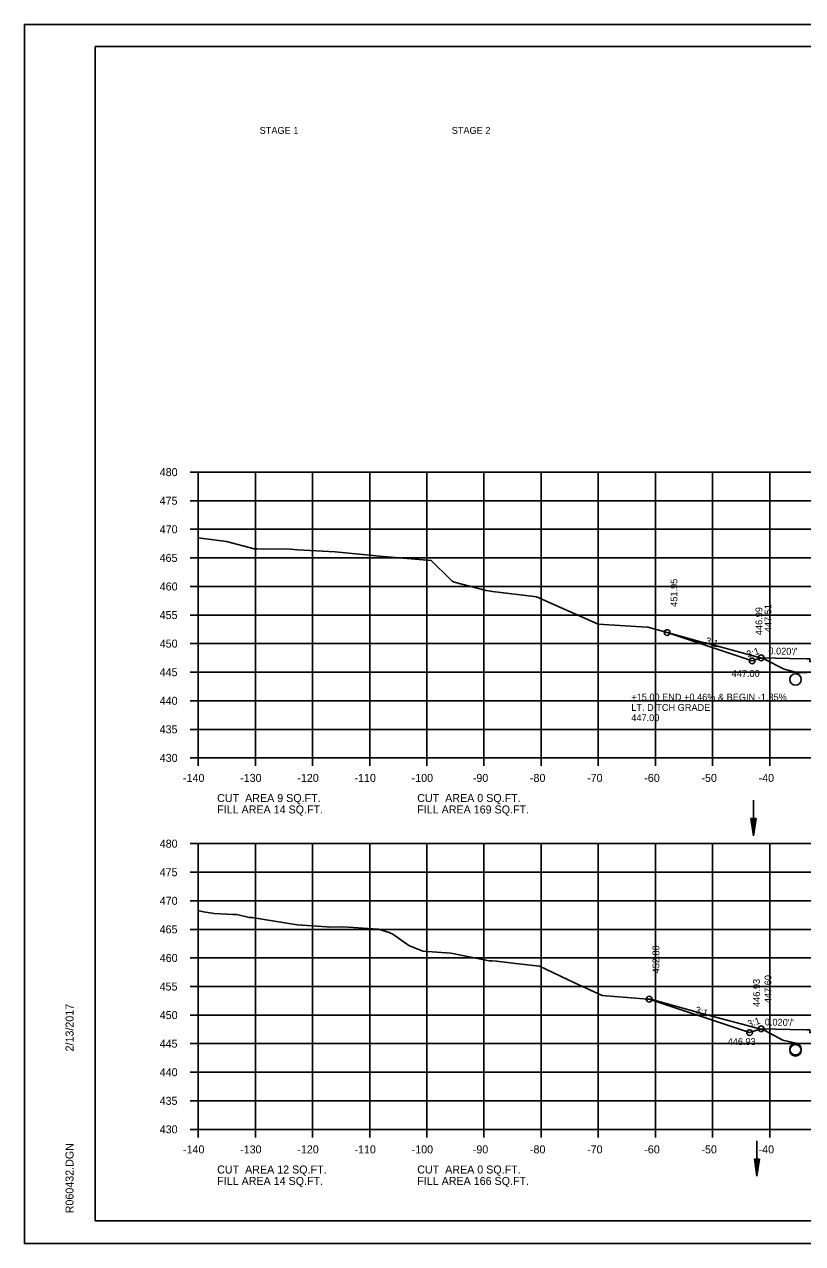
# Model space of a CAD drawing. Extents: x 1538688 to 1540766, y 656250 to 671912.
# Drawn here: x 1538687.8 to 1538823.9, y 667431.5 to 667644.8 of the extents above; entities that cross this region are included whole.
import ezdxf

# ---------------------------------------------------------------- set-up
doc = ezdxf.new("R2010")
doc.units = 0
for name, color, linetype in [('15', 7, 'Continuous'), ('18', 7, 'Continuous'), ('20', 7, 'Continuous'), ('22', 7, 'Continuous'), ('26', 7, 'Continuous'), ('39', 7, 'Continuous'), ('40', 7, 'Continuous'), ('41', 7, 'Continuous'), ('42', 7, 'Continuous'), ('7', 7, 'Continuous'), ('Borings', 7, 'Continuous'), ('Default', 7, 'Continuous'), ('Horizontal Alignment', 7, 'Continuous'), ('RipRap', 7, 'Continuous')]:
    doc.layers.add(name, color=color, linetype=linetype)

msp = doc.modelspace()

# ---------------------------------------------------------------- linework, layer by layer
at = {"layer": '15'}
for p, q in [((1538814.89, 667505.85), (1538815.34, 667502.85)), ((1538815.79, 667505.85), (1538814.89, 667505.85)), ((1538814.97, 667505.85), (1538815.34, 667503.35)), ((1538815.04, 667505.85), (1538815.34, 667503.87)), ((1538815.12, 667505.85), (1538815.34, 667504.37)), ((1538815.2, 667505.85), (1538815.34, 667504.88)), ((1538815.27, 667505.85), (1538815.34, 667505.38)), ((1538815.79, 667505.85), (1538815.34, 667502.85)), ((1538815.49, 667505.85), (1538815.34, 667504.88)), ((1538815.64, 667505.85), (1538815.34, 667503.87)), ((1538815.72, 667505.85), (1538815.34, 667503.35)), ((1538815.57, 667505.85), (1538815.34, 667504.37)), ((1538815.41, 667505.85), (1538815.34, 667505.38)), ((1538815.48, 667446.27), (1538815.93, 667443.27)), ((1538815.48, 667446.27), (1538816.38, 667446.27)), ((1538815.55, 667446.27), (1538815.93, 667443.77)), ((1538815.63, 667446.27), (1538815.93, 667444.29)), ((1538815.7, 667446.27), (1538815.93, 667444.79)), ((1538815.78, 667446.27), (1538815.93, 667445.3)), ((1538815.86, 667446.27), (1538815.93, 667445.8)), ((1538816.38, 667446.27), (1538815.93, 667443.27)), ((1538816.08, 667446.27), (1538815.93, 667445.3)), ((1538816.23, 667446.27), (1538815.93, 667444.29)), ((1538816.3, 667446.27), (1538815.93, 667443.77)), ((1538816.15, 667446.27), (1538815.93, 667444.79)), ((1538816, 667446.27), (1538815.93, 667445.8))]:
    msp.add_line(p, q, dxfattribs=at)
at = {"layer": '18'}
for points in [[(1538718.18, 667554.98), (1538723.11, 667554.31), (1538727.98, 667553.04), (1538728.57, 667553.07), (1538734.34, 667553.01), (1538735.58, 667552.85), (1538742.13, 667552.53), (1538750.54, 667551.69), (1538758.92, 667551.03), (1538762.24, 667547.71), (1538762.6, 667547.38), (1538762.98, 667547.2), (1538768.55, 667545.75), (1538769.32, 667545.63), (1538769.68, 667545.59), (1538776.97, 667544.71), (1538777.31, 667544.67), (1538777.36, 667544.66), (1538788.16, 667539.88), (1538795.72, 667539.37), (1538796.82, 667539.33), (1538802.57, 667537.76), (1538806.31, 667536.74), (1538806.62, 667536.67), (1538806.92, 667536.57), (1538810.77, 667535.54), (1538816.94, 667533.88), (1538817.25, 667533.71), (1538820.68, 667531.98), (1538822.93, 667531.4), (1538823.31, 667531.31), (1538823.46, 667531.32), (1538824.65, 667531.38)], [(1538718.18, 667489.77), (1538719.12, 667489.52), (1538721, 667489.23), (1538724.24, 667489.09), (1538724.94, 667489.06), (1538727.07, 667488.54), (1538727.58, 667488.54), (1538735.5, 667487.24), (1538739.82, 667486.99), (1538740.62, 667486.92), (1538741.15, 667486.83), (1538743.53, 667486.91), (1538749.64, 667486.51), (1538751.6, 667485.94), (1538752.25, 667485.6), (1538755.03, 667483.62), (1538757.48, 667482.67), (1538762.35, 667482.29), (1538769.06, 667480.97), (1538769.54, 667480.96), (1538770.34, 667480.89), (1538773.68, 667480.49), (1538777.88, 667480.01), (1538783.99, 667477.09), (1538788.83, 667474.91), (1538796.84, 667474.26), (1538797.22, 667474.25), (1538797.53, 667474.16), (1538806.53, 667471.67), (1538816.83, 667468.92), (1538817.1, 667468.85), (1538817.29, 667468.75), (1538820.47, 667467.07), (1538823.3, 667466.43), (1538823.31, 667466.43), (1538823.32, 667466.43), (1538824.59, 667466.51)]]:
    msp.add_lwpolyline(points, dxfattribs=at)
at = {"layer": '20'}
for points in [[(1538800.21, 667538.4), (1538815.08, 667533.44), (1538816.67, 667533.97), (1538821.67, 667533.87), (1538824.67, 667533.81), (1538825.17, 667533.81), (1538825.18, 667533.31), (1538826.18, 667533.33), (1538858.18, 667533.97), (1538890.18, 667533.33), (1538891.18, 667533.31), (1538891.19, 667533.81), (1538891.69, 667533.81), (1538894.69, 667533.87), (1538899.69, 667533.97), (1538911.67, 667529.98)], [(1538797.06, 667474.25), (1538814.65, 667468.39), (1538816.67, 667469.06), (1538821.67, 667468.96), (1538824.67, 667468.9), (1538825.17, 667468.9), (1538825.18, 667468.4), (1538826.18, 667468.42), (1538858.18, 667469.06), (1538890.18, 667468.42), (1538891.18, 667468.4), (1538891.19, 667468.9), (1538891.69, 667468.9), (1538894.69, 667468.96), (1538899.69, 667469.06), (1538911.67, 667465.06)]]:
    msp.add_lwpolyline(points, dxfattribs=at)
at = {"layer": '22'}
for p, q in [((1538718.18, 667566.46), (1538998.18, 667566.46)), ((1538718.18, 667516.46), (1538718.18, 667566.46)), ((1538718.18, 667566.46), (1538998.18, 667566.46)), ((1538718.18, 667516.46), (1538718.18, 667566.46)), ((1538728.18, 667516.46), (1538728.18, 667566.46)), ((1538728.18, 667516.46), (1538728.18, 667566.46)), ((1538738.18, 667516.46), (1538738.18, 667566.46)), ((1538738.18, 667516.46), (1538738.18, 667566.46)), ((1538748.18, 667516.46), (1538748.18, 667566.46)), ((1538748.18, 667516.46), (1538748.18, 667566.46)), ((1538758.18, 667516.46), (1538758.18, 667566.46)), ((1538758.18, 667516.46), (1538758.18, 667566.46)), ((1538768.18, 667516.46), (1538768.18, 667566.46)), ((1538768.18, 667516.46), (1538768.18, 667566.46)), ((1538778.18, 667516.46), (1538778.18, 667566.46)), ((1538778.18, 667516.46), (1538778.18, 667566.46)), ((1538788.18, 667516.46), (1538788.18, 667566.46)), ((1538788.18, 667516.46), (1538788.18, 667566.46)), ((1538798.18, 667516.46), (1538798.18, 667566.46)), ((1538798.18, 667516.46), (1538798.18, 667566.46)), ((1538808.18, 667516.46), (1538808.18, 667566.46)), ((1538808.18, 667516.46), (1538808.18, 667566.46)), ((1538818.18, 667516.46), (1538818.18, 667566.46)), ((1538818.18, 667516.46), (1538818.18, 667566.46)), ((1538718.18, 667561.46), (1538998.18, 667561.46)), ((1538718.18, 667561.46), (1538998.18, 667561.46)), ((1538718.18, 667556.46), (1538998.18, 667556.46)), ((1538718.18, 667556.46), (1538998.18, 667556.46)), ((1538718.18, 667551.46), (1538998.18, 667551.46)), ((1538718.18, 667551.46), (1538998.18, 667551.46)), ((1538718.18, 667546.46), (1538998.18, 667546.46)), ((1538718.18, 667546.46), (1538998.18, 667546.46)), ((1538718.18, 667541.46), (1538998.18, 667541.46)), ((1538718.18, 667541.46), (1538998.18, 667541.46)), ((1538718.18, 667536.46), (1538998.18, 667536.46)), ((1538718.18, 667536.46), (1538998.18, 667536.46)), ((1538718.18, 667531.46), (1538998.18, 667531.46)), ((1538718.18, 667531.46), (1538998.18, 667531.46)), ((1538718.18, 667526.46), (1538998.18, 667526.46)), ((1538718.18, 667526.46), (1538998.18, 667526.46)), ((1538718.18, 667521.46), (1538998.18, 667521.46)), ((1538718.18, 667521.46), (1538998.18, 667521.46)), ((1538718.18, 667516.46), (1538998.18, 667516.46)), ((1538718.18, 667516.46), (1538998.18, 667516.46)), ((1538718.18, 667501.46), (1538998.18, 667501.46)), ((1538718.18, 667451.46), (1538718.18, 667501.46)), ((1538718.18, 667501.46), (1538998.18, 667501.46)), ((1538718.18, 667451.46), (1538718.18, 667501.46)), ((1538728.18, 667451.46), (1538728.18, 667501.46)), ((1538728.18, 667451.46), (1538728.18, 667501.46)), ((1538738.18, 667451.46), (1538738.18, 667501.46)), ((1538738.18, 667451.46), (1538738.18, 667501.46)), ((1538748.18, 667451.46), (1538748.18, 667501.46)), ((1538748.18, 667451.46), (1538748.18, 667501.46)), ((1538758.18, 667451.46), (1538758.18, 667501.46)), ((1538758.18, 667451.46), (1538758.18, 667501.46)), ((1538768.18, 667451.46), (1538768.18, 667501.46)), ((1538768.18, 667451.46), (1538768.18, 667501.46)), ((1538778.18, 667451.46), (1538778.18, 667501.46)), ((1538778.18, 667451.46), (1538778.18, 667501.46)), ((1538788.18, 667451.46), (1538788.18, 667501.46)), ((1538788.18, 667451.46), (1538788.18, 667501.46)), ((1538798.18, 667451.46), (1538798.18, 667501.46)), ((1538798.18, 667451.46), (1538798.18, 667501.46)), ((1538808.18, 667451.46), (1538808.18, 667501.46)), ((1538808.18, 667451.46), (1538808.18, 667501.46)), ((1538818.18, 667451.46), (1538818.18, 667501.46)), ((1538818.18, 667451.46), (1538818.18, 667501.46)), ((1538718.18, 667496.46), (1538998.18, 667496.46)), ((1538718.18, 667496.46), (1538998.18, 667496.46)), ((1538718.18, 667491.46), (1538998.18, 667491.46)), ((1538718.18, 667491.46), (1538998.18, 667491.46)), ((1538718.18, 667486.46), (1538998.18, 667486.46)), ((1538718.18, 667486.46), (1538998.18, 667486.46)), ((1538718.18, 667481.46), (1538998.18, 667481.46)), ((1538718.18, 667481.46), (1538998.18, 667481.46)), ((1538718.18, 667476.46), (1538998.18, 667476.46)), ((1538718.18, 667476.46), (1538998.18, 667476.46)), ((1538718.18, 667471.46), (1538998.18, 667471.46)), ((1538718.18, 667471.46), (1538998.18, 667471.46)), ((1538718.18, 667466.46), (1538998.18, 667466.46)), ((1538718.18, 667466.46), (1538998.18, 667466.46)), ((1538718.18, 667461.46), (1538998.18, 667461.46)), ((1538718.18, 667461.46), (1538998.18, 667461.46)), ((1538718.18, 667456.46), (1538998.18, 667456.46)), ((1538718.18, 667456.46), (1538998.18, 667456.46)), ((1538718.18, 667451.46), (1538998.18, 667451.46)), ((1538718.18, 667451.46), (1538998.18, 667451.46))]:
    msp.add_line(p, q, dxfattribs=at)
at = {"layer": '26'}
for p, q in [((1538687.78, 667644.81), (1539021.11, 667644.81)), ((1538687.78, 667431.48), (1539021.11, 667431.48))]:
    msp.add_line(p, q, dxfattribs=at)
msp.add_lwpolyline([(1538687.77, 667644.81), (1539021.11, 667644.81), (1539021.11, 667431.47), (1538687.77, 667431.47)], close=True, dxfattribs=at)
for centre in [(1538800.21, 667538.4), (1538815.08, 667533.44), (1538816.67, 667533.97), (1538797.06, 667474.25), (1538816.67, 667469.06), (1538814.65, 667468.39)]:
    msp.add_circle(centre, 0.5, dxfattribs=at)
at = {"layer": '39'}
for p, q in [((1538815.34, 667509.04), (1538815.34, 667502.85)), ((1538815.93, 667449.46), (1538815.93, 667443.27))]:
    msp.add_line(p, q, dxfattribs=at)
for centre in [(1538822.68, 667530.19), (1538822.68, 667465.5), (1538822.68, 667465.3)]:
    msp.add_circle(centre, 1, dxfattribs=at)
at = {"layer": 'Borings'}
for p, q in [((1538716.78, 667566.46), (1538718.18, 667566.46)), ((1538718.18, 667516.46), (1538718.18, 667566.46)), ((1538716.78, 667561.46), (1538718.18, 667561.46)), ((1538716.78, 667556.46), (1538718.18, 667556.46)), ((1538716.78, 667551.46), (1538718.18, 667551.46)), ((1538716.78, 667546.46), (1538718.18, 667546.46)), ((1538716.78, 667541.46), (1538718.18, 667541.46)), ((1538716.78, 667536.46), (1538718.18, 667536.46)), ((1538716.78, 667531.46), (1538718.18, 667531.46)), ((1538716.78, 667526.46), (1538718.18, 667526.46)), ((1538716.78, 667521.46), (1538718.18, 667521.46)), ((1538716.78, 667516.46), (1538718.18, 667516.46)), ((1538718.18, 667516.46), (1538998.18, 667516.46)), ((1538718.18, 667515.06), (1538718.18, 667516.46)), ((1538728.18, 667515.06), (1538728.18, 667516.46)), ((1538738.18, 667515.06), (1538738.18, 667516.46)), ((1538748.18, 667515.06), (1538748.18, 667516.46)), ((1538758.18, 667515.06), (1538758.18, 667516.46)), ((1538768.18, 667515.06), (1538768.18, 667516.46)), ((1538778.18, 667515.06), (1538778.18, 667516.46)), ((1538788.18, 667515.06), (1538788.18, 667516.46)), ((1538798.18, 667515.06), (1538798.18, 667516.46)), ((1538808.18, 667515.06), (1538808.18, 667516.46)), ((1538818.18, 667515.06), (1538818.18, 667516.46)), ((1538716.78, 667501.46), (1538718.18, 667501.46)), ((1538718.18, 667451.46), (1538718.18, 667501.46)), ((1538716.78, 667496.46), (1538718.18, 667496.46)), ((1538716.78, 667491.46), (1538718.18, 667491.46)), ((1538716.78, 667486.46), (1538718.18, 667486.46)), ((1538716.78, 667481.46), (1538718.18, 667481.46)), ((1538716.78, 667476.46), (1538718.18, 667476.46)), ((1538716.78, 667471.46), (1538718.18, 667471.46)), ((1538716.78, 667466.46), (1538718.18, 667466.46)), ((1538716.78, 667461.46), (1538718.18, 667461.46)), ((1538716.78, 667456.46), (1538718.18, 667456.46)), ((1538716.78, 667451.46), (1538718.18, 667451.46)), ((1538718.18, 667451.46), (1538998.18, 667451.46)), ((1538718.18, 667450.06), (1538718.18, 667451.46)), ((1538728.18, 667450.06), (1538728.18, 667451.46)), ((1538738.18, 667450.06), (1538738.18, 667451.46)), ((1538748.18, 667450.06), (1538748.18, 667451.46)), ((1538758.18, 667450.06), (1538758.18, 667451.46)), ((1538768.18, 667450.06), (1538768.18, 667451.46)), ((1538778.18, 667450.06), (1538778.18, 667451.46)), ((1538788.18, 667450.06), (1538788.18, 667451.46)), ((1538798.18, 667450.06), (1538798.18, 667451.46)), ((1538808.18, 667450.06), (1538808.18, 667451.46)), ((1538818.18, 667450.06), (1538818.18, 667451.46))]:
    msp.add_line(p, q, dxfattribs=at)
at = {"layer": 'RipRap'}
for p, q in [((1538700.18, 667640.92), (1539016.36, 667640.92)), ((1538700.18, 667435.46), (1538700.18, 667640.92)), ((1538700.18, 667435.46), (1538700.18, 667435.46)), ((1539016.36, 667435.46), (1538700.18, 667435.46))]:
    msp.add_line(p, q, dxfattribs=at)

# ---------------------------------------------------------------- texts
at = {"layer": '40'}
for s, p in [('+15.00 END +0.46% & BEGIN -1.35%', (1538793.95, 667526.49)), ('LT. DITCH GRADE', (1538793.95, 667524.69)), ('447.00', (1538793.95, 667522.89))]:
    msp.add_text(s, height=1.2, dxfattribs=at).set_placement(p)
at = {"layer": '41'}
for s, p in [('451.95', (1538802.01, 667542.9)), ('446.99', (1538816.88, 667537.94)), ('447.51', (1538818.47, 667538.47)), ('452.80', (1538798.86, 667478.75)), ('447.60', (1538818.47, 667473.56)), ('446.93', (1538816.45, 667472.89))]:
    msp.add_text(s, height=1.2, rotation=90, dxfattribs=at).set_placement(p)
at = {"layer": '42'}
for s, rotation, p in [('3:1', 341.5651, (1538806.8, 667536.5)), ('3:1', 18.4349, (1538814.36, 667533.96)), ("0.020'/'", 358.8542, (1538817.93, 667534.59)), ('3:1', 341.5651, (1538805.01, 667471.89)), ('3:1', 18.4349, (1538814.5, 667469.3)), ("0.020'/'", 358.8542, (1538817.3, 667469.65))]:
    msp.add_text(s, height=1.2, rotation=rotation, dxfattribs=at).set_placement(p)
at = {"layer": '7'}
for s, p in [('447.00', (1538811.5, 667530.64)), ('446.93', (1538810.81, 667466.22))]:
    msp.add_text(s, height=1.2, dxfattribs=at).set_placement(p)
at = {"layer": 'Default'}
for s, p in [('STAGE 1', (1538728.93, 667625.66)), ('STAGE 2', (1538762.53, 667625.66))]:
    msp.add_text(s, height=1.2, dxfattribs=at).set_placement(p)
at = {"layer": 'Horizontal Alignment'}
for s, p in [('480', (1538711.45, 667565.76)), ('475', (1538711.43, 667560.76)), ('470', (1538711.45, 667555.76)), ('465', (1538711.43, 667550.76)), ('460', (1538711.45, 667545.76)), ('455', (1538711.43, 667540.76)), ('450', (1538711.45, 667535.76)), ('445', (1538711.43, 667530.76)), ('440', (1538711.45, 667525.76)), ('435', (1538711.43, 667520.76)), ('430', (1538711.45, 667515.76)), ('-140', (1538715.52, 667512.26)), ('-130', (1538725.52, 667512.26)), ('-120', (1538735.52, 667512.26)), ('-110', (1538745.52, 667512.26)), ('-100', (1538755.52, 667512.26)), ('-90', (1538766.22, 667512.26)), ('-80', (1538776.22, 667512.26)), ('-70', (1538786.22, 667512.26)), ('-60', (1538796.22, 667512.26)), ('-50', (1538806.22, 667512.26)), ('-40', (1538816.22, 667512.26)), ('CUT  AREA 9 SQ.FT.', (1538721.5, 667508.74)), ('CUT  AREA 0 SQ.FT.', (1538756.5, 667508.74)), ('FILL AREA 14 SQ.FT.', (1538721.5, 667506.74)), ('FILL AREA 169 SQ.FT.', (1538756.5, 667506.74)), ('480', (1538711.45, 667500.76)), ('475', (1538711.43, 667495.76)), ('470', (1538711.45, 667490.76)), ('465', (1538711.43, 667485.76)), ('460', (1538711.45, 667480.76)), ('455', (1538711.43, 667475.76)), ('450', (1538711.45, 667470.76)), ('445', (1538711.43, 667465.76)), ('440', (1538711.45, 667460.76)), ('435', (1538711.43, 667455.76)), ('430', (1538711.45, 667450.76)), ('-140', (1538715.52, 667447.26)), ('-130', (1538725.52, 667447.26)), ('-120', (1538735.52, 667447.26)), ('-110', (1538745.52, 667447.26)), ('-100', (1538755.52, 667447.26)), ('-90', (1538766.22, 667447.26)), ('-80', (1538776.22, 667447.26)), ('-70', (1538786.22, 667447.26)), ('-60', (1538796.22, 667447.26)), ('-50', (1538806.22, 667447.26)), ('-40', (1538816.22, 667447.26)), ('CUT  AREA 12 SQ.FT.', (1538721.5, 667443.74)), ('CUT  AREA 0 SQ.FT.', (1538756.5, 667443.74)), ('FILL AREA 14 SQ.FT.', (1538721.5, 667441.74)), ('FILL AREA 166 SQ.FT.', (1538756.5, 667441.74))]:
    msp.add_text(s, height=1.4, dxfattribs=at).set_placement(p)
at = {"layer": 'RipRap'}
for s, p in [('2/13/2017', (1538696.37, 667465.1)), ('R060432.DGN', (1538696.37, 667436.78))]:
    msp.add_text(s, height=1.4, rotation=90, dxfattribs=at).set_placement(p)

doc.saveas('drawing.dxf')
